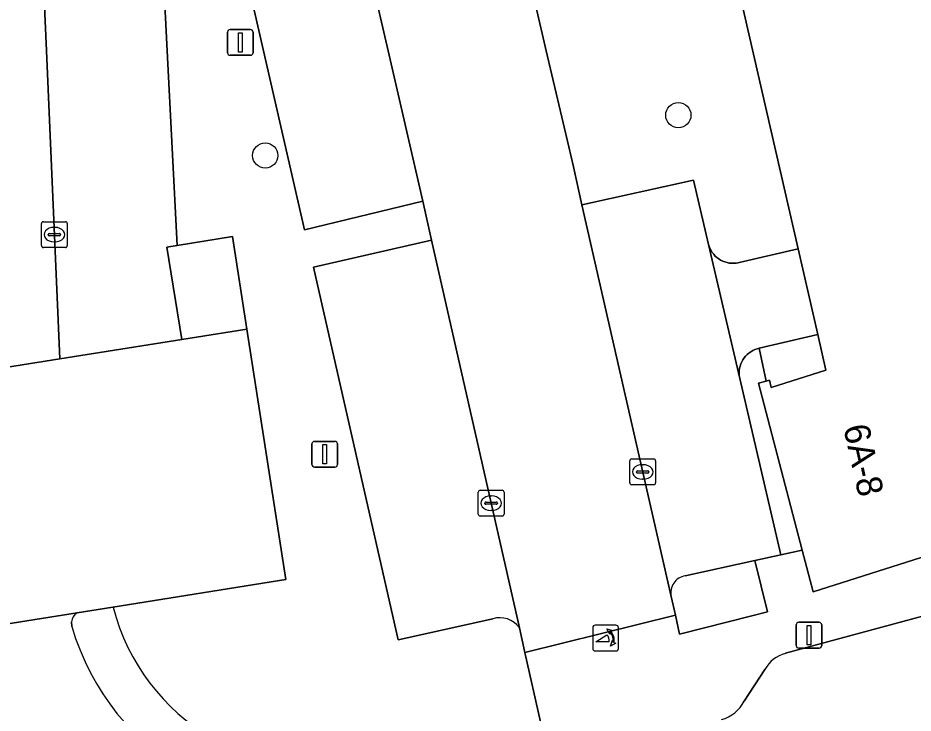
# Model space of a CAD drawing. Extents: x 160675 to 161153, y 383241 to 383714.
# Drawn here: x 160707.51 to 160742.18, y 383474.35 to 383501.27 of the extents above; entities that cross this region are included whole.
import ezdxf

# ---------------------------------------------------------------- set-up
doc = ezdxf.new("R2010")
doc.units = 0
for name, color, linetype in [('IMGEO_Boom', 7, 'Continuous'), ('IMGEO_Erf', 7, 'Continuous'), ('IMGEO_Groenvoorziening', 7, 'Continuous'), ('IMGEO_Kolk', 7, 'Continuous'), ('IMGEO_Lichtmast', 7, 'Continuous'), ('IMGEO_Pand', 7, 'Continuous'), ('IMGEO_Pand_nummerreeks', 7, 'Continuous'), ('IMGEO_Parkeervlak_open', 7, 'Continuous'), ('IMGEO_Poller', 7, 'Continuous'), ('IMGEO_Rijbaan_lokaal_open', 7, 'Continuous'), ('IMGEO_Voetpad_open', 7, 'Continuous')]:
    doc.layers.add(name, color=color, linetype=linetype)

msp = doc.modelspace()

# ---------------------------------------------------------------- linework, layer by layer
at = {"layer": 'IMGEO_Boom'}
for centre in [(160733.084, 383497.505), (160717.086, 383495.944)]:
    msp.add_circle(centre, 0.489, dxfattribs=at)
at = {"layer": 'IMGEO_Erf'}
for points in [[(160805.953, 383500), (160804.362, 383499.229), (160802.758, 383498.486), (160795.689, 383495.474), (160795.666, 383495.465), (160789.861, 383493.144), (160788.554, 383492.621), (160782.936, 383490.488), (160777.275, 383488.471), (160770.863, 383486.368), (160764.417, 383484.369), (160758.455, 383482.574), (160752.477, 383480.836), (160748.941, 383479.839), (160745.398, 383478.868), (160742.593, 383478.11), (160737.233, 383476.662)], [(160709.795, 383478.231), (160704.503, 383477.389)], [(160709.589, 383477.697), (160709.581, 383477.877)], [(160736.437, 383476.035), (160735.632, 383474.811)]]:
    msp.add_lwpolyline(points, dxfattribs=at)
for centre, radius, start, end in [((160710.088, 383477.812), 0.511, 124.991, 172.7015), ((160719.238, 383480.603), 10.077, 196.7613, 282.0838), ((160737.559, 383475.43), 1.274, 104.8034, 151.6508), ((160734.377, 383475.45), 1.408, 285.7763, 333.0026)]:
    msp.add_arc(centre, radius, start, end, dxfattribs=at)
at = {"layer": 'IMGEO_Groenvoorziening'}
for points in [[(160727.565, 383501.723), (160727.97, 383500), (160728.843, 383496.285), (160729.026, 383495.511), (160729.35, 383494.038), (160733.671, 383494.988), (160734.251, 383492.503), (160734.277, 383492.419), (160734.311, 383492.337), (160734.352, 383492.259), (160734.399, 383492.185), (160734.453, 383492.116), (160734.513, 383492.051), (160734.579, 383491.992), (160734.649, 383491.939), (160734.724, 383491.893), (160734.803, 383491.854), (160734.885, 383491.822), (160734.97, 383491.797), (160735.056, 383491.78), (160735.144, 383491.77), (160735.232, 383491.769), (160735.32, 383491.775), (160735.407, 383491.79), (160735.443, 383491.798), (160737.721, 383492.328), (160725.173, 383547.028)], [(160715.081, 383523.863), (160710.451, 383525.74), (160711.04, 383512.996), (160712.633, 383513.049), (160713.289, 383500), (160713.669, 383492.461), (160715.813, 383492.805), (160716.372, 383489.219), (160717.884, 383479.519), (160711.188, 383478.453)], [(160718.953, 383491.622), (160723.529, 383492.661), (160723.192, 383494.173), (160718.603, 383493.071), (160717.015, 383500), (160713.519, 383515.256), (160711.968, 383521.939), (160715.256, 383522.716)], [(160725.9, 383478.001), (160722.239, 383477.188), (160718.953, 383491.622)], [(160732.804, 383478.868), (160732.97, 383478.135), (160733.136, 383477.406), (160735.932, 383478.12), (160736.535, 383478.268), (160736.046, 383480.255)], [(160736.046, 383480.255), (160733.347, 383479.665)], [(160721.224, 383472.437), (160727.751, 383474.009), (160727.142, 383476.7), (160726.927, 383477.649)]]:
    msp.add_lwpolyline(points, dxfattribs=at)
for centre, radius, start, end in [((160733.463, 383479.003), 0.673, 99.9265, 191.5399), ((160719.274, 383480.563), 8.356, 194.6233, 283.4962), ((160726.173, 383477.124), 0.918, 34.8534, 107.3088)]:
    msp.add_arc(centre, radius, start, end, dxfattribs=at)
at = {"layer": 'IMGEO_Kolk'}
for p, q in [((160708.418, 383492.454), (160708.418, 383493.306)), ((160708.493, 383493.38), (160709.345, 383493.38)), ((160709.419, 383493.306), (160709.419, 383492.454)), ((160708.906, 383493.16), (160708.931, 383493.16)), ((160708.677, 383492.874), (160708.677, 383492.886)), ((160709.115, 383492.837), (160708.717, 383492.837)), ((160708.72, 383492.923), (160709.118, 383492.923)), ((160709.161, 383492.886), (160709.161, 383492.874)), ((160709.345, 383492.38), (160708.493, 383492.38)), ((160708.929, 383492.6), (160708.904, 383492.6)), ((160731.204, 383483.263), (160731.204, 383484.115)), ((160731.279, 383484.189), (160732.131, 383484.189)), ((160731.692, 383483.969), (160731.717, 383483.969)), ((160732.205, 383484.115), (160732.205, 383483.263)), ((160731.463, 383483.683), (160731.463, 383483.695)), ((160731.901, 383483.646), (160731.503, 383483.646)), ((160731.506, 383483.732), (160731.904, 383483.732)), ((160731.947, 383483.695), (160731.947, 383483.683)), ((160731.715, 383483.409), (160731.69, 383483.409)), ((160725.334, 383482.051), (160725.334, 383482.903)), ((160725.409, 383482.977), (160726.261, 383482.977)), ((160726.335, 383482.903), (160726.335, 383482.051)), ((160732.131, 383483.189), (160731.279, 383483.189)), ((160725.822, 383482.757), (160725.847, 383482.757)), ((160725.593, 383482.471), (160725.593, 383482.483)), ((160726.031, 383482.434), (160725.633, 383482.434)), ((160725.636, 383482.52), (160726.034, 383482.52)), ((160726.077, 383482.483), (160726.077, 383482.471)), ((160726.261, 383481.977), (160725.409, 383481.977)), ((160725.845, 383482.197), (160725.82, 383482.197))]:
    msp.add_line(p, q, dxfattribs=at)
for points in [[(160708.418, 383492.454), (160708.418, 383493.306)], [(160708.493, 383493.38), (160709.345, 383493.38)], [(160709.419, 383493.306), (160709.419, 383492.454)], [(160709.345, 383492.38), (160708.493, 383492.38)], [(160731.204, 383483.263), (160731.204, 383484.115)], [(160731.279, 383484.189), (160732.131, 383484.189)], [(160732.205, 383484.115), (160732.205, 383483.263)], [(160725.334, 383482.051), (160725.334, 383482.903)], [(160725.409, 383482.977), (160726.261, 383482.977)], [(160726.335, 383482.903), (160726.335, 383482.051)], [(160732.131, 383483.189), (160731.279, 383483.189)], [(160726.261, 383481.977), (160725.409, 383481.977)]]:
    msp.add_lwpolyline(points, dxfattribs=at)
for centre, radius, start, end in [((160708.495, 383493.304), 0.0765, 91.552, 178.448), ((160708.495, 383493.304), 0.0765, 91.552, 178.448), ((160709.343, 383493.304), 0.0765, 1.552, 88.448), ((160709.343, 383493.304), 0.0765, 1.552, 88.448), ((160708.717, 383492.883), 0.0403, 85.8775, 175.7526), ((160708.714, 383492.873), 0.0366, 178.938, 274.7102), ((160709.118, 383492.88), 0.043, 264.8664, 352.4533), ((160709.122, 383492.885), 0.0386, 1.7309, 96.639), ((160708.495, 383492.456), 0.0765, 181.552, 268.448), ((160708.495, 383492.456), 0.0765, 181.552, 268.448), ((160709.343, 383492.456), 0.0765, 271.552, 358.448), ((160709.343, 383492.456), 0.0765, 271.552, 358.448), ((160731.281, 383484.113), 0.0765, 91.552, 178.448), ((160731.281, 383484.113), 0.0765, 91.552, 178.448), ((160732.129, 383484.113), 0.0765, 1.552, 88.448), ((160732.129, 383484.113), 0.0765, 1.552, 88.448), ((160731.503, 383483.692), 0.0403, 85.8775, 175.7526), ((160731.5, 383483.682), 0.0366, 178.938, 274.7102), ((160731.904, 383483.689), 0.043, 264.8664, 352.4533), ((160731.908, 383483.694), 0.0386, 1.7309, 96.639), ((160731.281, 383483.265), 0.0765, 181.552, 268.448), ((160731.281, 383483.265), 0.0765, 181.552, 268.448), ((160732.129, 383483.265), 0.0765, 271.552, 358.448), ((160732.129, 383483.265), 0.0765, 271.552, 358.448), ((160725.411, 383482.901), 0.0765, 91.552, 178.448), ((160725.411, 383482.901), 0.0765, 91.552, 178.448), ((160726.259, 383482.901), 0.0765, 1.552, 88.448), ((160726.259, 383482.901), 0.0765, 1.552, 88.448), ((160725.633, 383482.48), 0.0403, 85.8775, 175.7526), ((160725.63, 383482.47), 0.0366, 178.938, 274.7102), ((160726.034, 383482.477), 0.043, 264.8664, 352.4533), ((160726.038, 383482.482), 0.0386, 1.7309, 96.639), ((160725.411, 383482.053), 0.0765, 181.552, 268.448), ((160725.411, 383482.053), 0.0765, 181.552, 268.448), ((160726.259, 383482.053), 0.0765, 271.552, 358.448), ((160726.259, 383482.053), 0.0765, 271.552, 358.448)]:
    msp.add_arc(centre, radius, start, end, dxfattribs=at)
for centre, major_axis, ratio, start_param, end_param in [((160708.905, 383492.88), (-0.387, 0.002), 0.722429, 4.712389, 7.853982), ((160708.93, 383492.88), (-0.39, 0.002), 0.717154, 1.570796, 4.712389), ((160731.691, 383483.689), (-0.387, 0.002), 0.722429, 4.712389, 7.853982), ((160731.716, 383483.689), (-0.39, 0.002), 0.717154, 1.570796, 4.712389), ((160725.821, 383482.477), (-0.387, 0.002), 0.722429, 4.712389, 7.853982), ((160725.846, 383482.477), (-0.39, 0.002), 0.717154, 1.570796, 4.712389)]:
    msp.add_ellipse(centre, major_axis=major_axis, ratio=ratio, start_param=start_param, end_param=end_param, dxfattribs=at)
at = {"layer": 'IMGEO_Lichtmast'}
for p, q in [((160715.623, 383499.924), (160715.623, 383500.724)), ((160715.623, 383500.724), (160715.623, 383499.924)), ((160715.723, 383500.824), (160716.513, 383500.824)), ((160716.513, 383500.824), (160715.723, 383500.824)), ((160716.613, 383500.724), (160716.613, 383499.924)), ((160716.613, 383499.924), (160716.613, 383500.724)), ((160716.513, 383499.824), (160715.723, 383499.824)), ((160715.723, 383499.824), (160716.513, 383499.824)), ((160718.894, 383483.972), (160718.894, 383484.772)), ((160718.894, 383484.772), (160718.894, 383483.972)), ((160718.994, 383484.872), (160719.784, 383484.872)), ((160719.784, 383484.872), (160718.994, 383484.872)), ((160719.884, 383484.772), (160719.884, 383483.972)), ((160719.884, 383483.972), (160719.884, 383484.772)), ((160719.784, 383483.872), (160718.994, 383483.872)), ((160718.994, 383483.872), (160719.784, 383483.872)), ((160737.648, 383476.964), (160737.648, 383477.764)), ((160737.648, 383477.764), (160737.648, 383476.964)), ((160737.748, 383477.864), (160738.538, 383477.864)), ((160738.538, 383477.864), (160737.748, 383477.864)), ((160738.638, 383477.764), (160738.638, 383476.964)), ((160738.638, 383476.964), (160738.638, 383477.764)), ((160738.538, 383476.864), (160737.748, 383476.864)), ((160737.748, 383476.864), (160738.538, 383476.864))]:
    msp.add_line(p, q, dxfattribs=at)
for points in [[(160716.043, 383500.699), (160716.193, 383500.699), (160716.193, 383499.949), (160716.043, 383499.949), (160716.043, 383500.699)], [(160719.314, 383484.747), (160719.464, 383484.747), (160719.464, 383483.997), (160719.314, 383483.997), (160719.314, 383484.747)], [(160738.068, 383477.739), (160738.218, 383477.739), (160738.218, 383476.989), (160738.068, 383476.989), (160738.068, 383477.739)]]:
    msp.add_lwpolyline(points, dxfattribs=at)
for centre, start, end in [((160715.723, 383500.724), 90, 180), ((160715.723, 383500.724), 90, 180), ((160716.513, 383500.724), 0, 90), ((160716.513, 383500.724), 360, 90), ((160715.723, 383499.924), 180, 270), ((160715.723, 383499.924), 180, 270), ((160716.513, 383499.924), 270, 0), ((160716.513, 383499.924), 270, 0), ((160718.994, 383484.772), 90, 180), ((160718.994, 383484.772), 90, 180), ((160719.784, 383484.772), 0, 90), ((160719.784, 383484.772), 360, 90), ((160718.994, 383483.972), 180, 270), ((160718.994, 383483.972), 180, 270), ((160719.784, 383483.972), 270, 0), ((160719.784, 383483.972), 270, 0), ((160737.748, 383477.764), 90, 180), ((160737.748, 383477.764), 90, 180), ((160738.538, 383477.764), 0, 90), ((160738.538, 383477.764), 360, 90), ((160737.748, 383476.964), 180, 270), ((160737.748, 383476.964), 180, 270), ((160738.538, 383476.964), 270, 0), ((160738.538, 383476.964), 270, 0)]:
    msp.add_arc(centre, 0.1, start, end, dxfattribs=at)
at = {"layer": 'IMGEO_Pand'}
msp.add_lwpolyline([(160725.173, 383547.028), (160737.721, 383492.328), (160738.483, 383489.005), (160738.799, 383487.63), (160736.683, 383486.957), (160736.61, 383487.238), (160736.489, 383487.206), (160736.194, 383487.129), (160737.884, 383480.656), (160738.303, 383479.05), (160767.23, 383488.234)], dxfattribs=at)
for points in [[(160713.669, 383492.461), (160713.279, 383492.399), (160713.852, 383488.823), (160716.372, 383489.219), (160715.813, 383492.805)], [(160716.372, 383489.219), (160713.852, 383488.823), (160709.132, 383488.067), (160702.884, 383487.072), (160698.001, 383486.295), (160699.544, 383476.6), (160704.503, 383477.389), (160709.795, 383478.231), (160711.188, 383478.453), (160717.884, 383479.519)]]:
    msp.add_lwpolyline(points, close=True, dxfattribs=at)
at = {"layer": 'IMGEO_Parkeervlak_open'}
for points in [[(160715.256, 383522.716), (160711.968, 383521.939), (160713.519, 383515.256), (160717.015, 383500), (160718.603, 383493.071), (160723.192, 383494.173), (160721.84, 383500), (160716.435, 383523.285), (160715.081, 383523.863)], [(160708.008, 383513.62), (160708.607, 383500), (160709.132, 383488.067), (160713.852, 383488.823), (160713.279, 383492.399), (160713.669, 383492.461), (160713.289, 383500), (160712.633, 383513.049)], [(160735.463, 383487.305), (160734.251, 383492.503), (160733.671, 383494.988), (160729.35, 383494.038), (160732.804, 383478.868)], [(160726.927, 383477.649), (160723.529, 383492.661), (160718.953, 383491.622), (160722.239, 383477.188), (160725.9, 383478.001)], [(160733.347, 383479.665), (160736.046, 383480.255), (160737.055, 383480.475), (160735.463, 383487.305)]]:
    msp.add_lwpolyline(points, dxfattribs=at)
for centre, radius, start, end in [((160733.463, 383479.003), 0.673, 99.9265, 191.5399), ((160726.173, 383477.124), 0.918, 34.8534, 107.3088)]:
    msp.add_arc(centre, radius, start, end, dxfattribs=at)
at = {"layer": 'IMGEO_Poller'}
for p, q in [((160730.67, 383477.751), (160729.862, 383477.751)), ((160730.67, 383477.751), (160729.862, 383477.751)), ((160729.768, 383477.656), (160729.768, 383476.849)), ((160729.768, 383477.656), (160729.768, 383476.849)), ((160730.764, 383476.849), (160730.764, 383477.656)), ((160730.764, 383476.849), (160730.764, 383477.656)), ((160729.862, 383476.754), (160730.67, 383476.754)), ((160729.862, 383476.754), (160730.67, 383476.754))]:
    msp.add_line(p, q, dxfattribs=at)
for points in [[(160730.403, 383477.107), (160729.89, 383477.107), (160730.32, 383477.382)], [(160730.447, 383477.48), (160730.435, 383477.407), (160730.31, 383477.612)], [(160730.31, 383477.612), (160730.541, 383477.546), (160730.47, 383477.514)], [(160730.463, 383476.935), (160730.529, 383477.166), (160730.559, 383477.098)], [(160730.595, 383477.071), (160730.667, 383477.06), (160730.463, 383476.935)]]:
    msp.add_lwpolyline(points, dxfattribs=at)
for centre, radius, start, end in [((160729.862, 383477.656), 0.0946, 90, 180), ((160729.862, 383477.656), 0.0946, 90, 180), ((160730.67, 383477.656), 0.0946, 0, 90), ((160730.67, 383477.656), 0.0946, 0, 90), ((160730.075, 383477.157), 0.332, 351.3247, 42.4854), ((160730.089, 383477.167), 0.476, 351.7527, 41.1691), ((160730.089, 383477.167), 0.516, 349.3569, 42.2912), ((160729.862, 383476.849), 0.0946, 180, 270), ((160729.862, 383476.849), 0.0946, 180, 270), ((160730.67, 383476.849), 0.0946, 270, 0), ((160730.67, 383476.849), 0.0946, 270, 0)]:
    msp.add_arc(centre, radius, start, end, dxfattribs=at)
at = {"layer": 'IMGEO_Rijbaan_lokaal_open'}
for points in [[(160708.839, 383526.394), (160710.451, 383525.74), (160715.081, 383523.863), (160716.435, 383523.285), (160721.84, 383500), (160723.192, 383494.173), (160723.529, 383492.661), (160726.927, 383477.649), (160727.142, 383476.7), (160732.97, 383478.135), (160732.804, 383478.868), (160729.35, 383494.038), (160729.026, 383495.511), (160728.843, 383496.285), (160727.97, 383500), (160727.565, 383501.723), (160722.003, 383526.166)], [(160702.884, 383487.072), (160709.132, 383488.067), (160708.607, 383500), (160708.008, 383513.62), (160707.953, 383514.866), (160707.714, 383519.975)]]:
    msp.add_lwpolyline(points, dxfattribs=at)
at = {"layer": 'IMGEO_Voetpad_open'}
for points in [[(160835.583, 383523.701), (160818.62, 383510.07), (160814.473, 383508.308), (160792.502, 383498.971), (160789.904, 383497.87), (160767.23, 383488.234), (160738.303, 383479.05), (160737.884, 383480.656), (160737.055, 383480.475), (160736.046, 383480.255), (160736.535, 383478.268), (160735.932, 383478.12), (160733.136, 383477.406), (160732.97, 383478.135), (160727.142, 383476.7), (160727.751, 383474.009), (160721.224, 383472.437)], [(160737.233, 383476.662), (160742.593, 383478.11), (160745.398, 383478.868), (160748.941, 383479.839), (160752.477, 383480.836), (160758.455, 383482.574), (160764.417, 383484.369), (160770.863, 383486.368), (160777.275, 383488.471), (160782.936, 383490.488), (160788.554, 383492.621), (160789.861, 383493.144), (160795.666, 383495.465), (160795.689, 383495.474), (160802.758, 383498.486), (160804.362, 383499.229), (160805.953, 383500)], [(160711.188, 383478.453), (160709.795, 383478.231)], [(160709.581, 383477.877), (160709.589, 383477.697)], [(160735.632, 383474.811), (160736.437, 383476.035)]]:
    msp.add_lwpolyline(points, dxfattribs=at)
for points in [[(160738.483, 383489.005), (160737.721, 383492.328), (160735.443, 383491.798), (160735.407, 383491.79), (160735.32, 383491.775), (160735.232, 383491.769), (160735.144, 383491.77), (160735.056, 383491.78), (160734.97, 383491.797), (160734.885, 383491.822), (160734.803, 383491.854), (160734.724, 383491.893), (160734.649, 383491.939), (160734.579, 383491.992), (160734.513, 383492.051), (160734.453, 383492.116), (160734.399, 383492.185), (160734.352, 383492.259), (160734.311, 383492.337), (160734.277, 383492.419), (160734.251, 383492.503), (160735.463, 383487.305), (160735.454, 383487.354), (160735.443, 383487.442), (160735.441, 383487.53), (160735.446, 383487.618), (160735.459, 383487.705), (160735.48, 383487.79), (160735.508, 383487.874), (160735.544, 383487.954), (160735.587, 383488.031), (160735.637, 383488.104), (160735.692, 383488.172), (160735.754, 383488.235), (160735.821, 383488.292), (160735.893, 383488.343), (160735.969, 383488.387), (160736.049, 383488.425), (160736.132, 383488.455), (160736.217, 383488.477)], [(160736.217, 383488.477), (160736.489, 383487.206), (160736.61, 383487.238), (160736.683, 383486.957), (160738.799, 383487.63), (160738.483, 383489.005)], [(160736.132, 383488.455), (160736.049, 383488.425), (160735.969, 383488.387), (160735.893, 383488.343), (160735.821, 383488.292), (160735.754, 383488.235), (160735.692, 383488.172), (160735.637, 383488.104), (160735.587, 383488.031), (160735.544, 383487.954), (160735.508, 383487.874), (160735.48, 383487.79), (160735.459, 383487.705), (160735.446, 383487.618), (160735.441, 383487.53), (160735.443, 383487.442), (160735.454, 383487.354), (160735.463, 383487.305), (160737.055, 383480.475), (160737.884, 383480.656), (160736.194, 383487.129), (160736.489, 383487.206), (160736.217, 383488.477)]]:
    msp.add_lwpolyline(points, close=True, dxfattribs=at)
for centre, radius, start, end in [((160719.274, 383480.563), 8.356, 194.6233, 283.4962), ((160710.088, 383477.812), 0.511, 124.991, 172.7015), ((160719.238, 383480.603), 10.077, 196.7613, 282.0838), ((160737.559, 383475.43), 1.274, 104.8034, 151.6508), ((160734.377, 383475.45), 1.408, 285.7763, 333.0026)]:
    msp.add_arc(centre, radius, start, end, dxfattribs=at)

# ---------------------------------------------------------------- texts
at = {"layer": 'IMGEO_Pand_nummerreeks'}
msp.add_text('6A-8', height=1, rotation=282.5418, dxfattribs=at).set_placement((160739.467, 383485.423))

doc.saveas('drawing.dxf')
